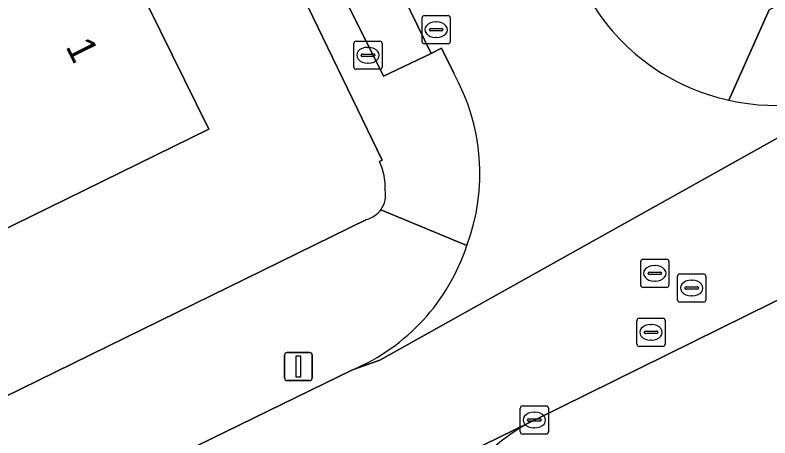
# Model space of a CAD drawing. Extents: x 160455 to 162082, y 388339 to 389736.
# Drawn here: x 160702.52 to 160729.41, y 389039.61 to 389054.65 of the extents above; entities that cross this region are included whole.
import ezdxf

# ---------------------------------------------------------------- set-up
doc = ezdxf.new("R2010")
doc.units = 0
for name, color, linetype in [('IMGEO_Brandkraan', 7, 'Continuous'), ('IMGEO_Erf', 7, 'Continuous'), ('IMGEO_Kolk', 7, 'Continuous'), ('IMGEO_Lichtmast', 7, 'Continuous'), ('IMGEO_Pand', 7, 'Continuous'), ('IMGEO_Pand_nummerreeks', 7, 'Continuous'), ('IMGEO_Parkeervlak_open', 7, 'Continuous'), ('IMGEO_Rijbaan_lokaal_gesloten', 7, 'Continuous'), ('IMGEO_Rioolput', 7, 'Continuous'), ('IMGEO_Terreindeel_halfverhard', 7, 'Continuous'), ('IMGEO_Voetpad_open', 7, 'Continuous')]:
    doc.layers.add(name, color=color, linetype=linetype)

msp = doc.modelspace()

# ---------------------------------------------------------------- linework, layer by layer
at = {"layer": 'IMGEO_Brandkraan'}
for p, q in [((160714.662, 389053.722), (160715.514, 389053.722)), ((160714.587, 389052.796), (160714.587, 389053.648)), ((160715.075, 389053.502), (160715.1, 389053.502)), ((160715.588, 389053.648), (160715.588, 389052.796)), ((160714.846, 389053.216), (160714.846, 389053.228)), ((160715.284, 389053.179), (160714.886, 389053.179)), ((160714.889, 389053.265), (160715.287, 389053.265)), ((160715.33, 389053.228), (160715.33, 389053.216)), ((160715.098, 389052.942), (160715.073, 389052.942)), ((160715.514, 389052.722), (160714.662, 389052.722))]:
    msp.add_line(p, q, dxfattribs=at)
for points in [[(160714.662, 389053.722), (160715.514, 389053.722)], [(160714.587, 389052.796), (160714.587, 389053.648)], [(160715.588, 389053.648), (160715.588, 389052.796)], [(160715.514, 389052.722), (160714.662, 389052.722)]]:
    msp.add_lwpolyline(points, dxfattribs=at)
for centre, radius, start, end in [((160714.664, 389053.646), 0.0765, 91.552, 178.448), ((160714.664, 389053.646), 0.0765, 91.552, 178.448), ((160715.512, 389053.646), 0.0765, 1.552, 88.448), ((160715.512, 389053.646), 0.0765, 1.552, 88.448), ((160714.886, 389053.225), 0.0403, 85.8775, 175.7526), ((160714.883, 389053.215), 0.0366, 178.938, 274.7102), ((160715.287, 389053.222), 0.043, 264.8664, 352.4533), ((160715.291, 389053.227), 0.0386, 1.7309, 96.639), ((160714.664, 389052.798), 0.0765, 181.552, 268.448), ((160714.664, 389052.798), 0.0765, 181.552, 268.448), ((160715.512, 389052.798), 0.0765, 271.552, 358.448), ((160715.512, 389052.798), 0.0765, 271.552, 358.448)]:
    msp.add_arc(centre, radius, start, end, dxfattribs=at)
for centre, major_axis, ratio, start_param, end_param in [((160715.074, 389053.222), (-0.387, 0.002), 0.722429, 4.712389, 7.853982), ((160715.099, 389053.222), (-0.39, 0.002), 0.717154, 1.570796, 4.712389)]:
    msp.add_ellipse(centre, major_axis=major_axis, ratio=ratio, start_param=start_param, end_param=end_param, dxfattribs=at)
at = {"layer": 'IMGEO_Erf'}
for points in [[(160631.304, 389134.452), (160635.49, 389126.227), (160661.981, 389074.172), (160677.134, 389044.454), (160698.752, 389039.86), (160699.042, 389039.553), (160715.037, 389047.378)], [(160715.497, 389049.443), (160715.59, 389049.493), (160705.696, 389069.922), (160703.712, 389073.937), (160701.581, 389078.055), (160687.433, 389104.792)]]:
    msp.add_lwpolyline(points, dxfattribs=at)
msp.add_lwpolyline([(160700.731, 389056.893), (160705.219, 389059.096), (160707.239, 389054.997), (160709.412, 389050.587), (160701.805, 389046.867), (160700.23, 389050.075), (160698.85, 389049.397), (160697.83, 389051.476), (160698.313, 389051.713), (160696.734, 389054.93)], close=True, dxfattribs=at)
for centre, radius, start, end in [((160713.47, 389048.508), 2.232, 357.956, 24.7724), ((160714.814, 389048.256), 0.903, 324.0036, 10.9733), ((160714.809, 389048.257), 0.908, 284.5423, 324.1294)]:
    msp.add_arc(centre, radius, start, end, dxfattribs=at)
at = {"layer": 'IMGEO_Kolk'}
for p, q in [((160717.016, 389053.705), (160717.016, 389054.557)), ((160717.091, 389054.631), (160717.943, 389054.631)), ((160718.017, 389054.557), (160718.017, 389053.705)), ((160717.504, 389054.411), (160717.529, 389054.411)), ((160717.275, 389054.125), (160717.275, 389054.137)), ((160717.713, 389054.088), (160717.315, 389054.088)), ((160717.318, 389054.174), (160717.716, 389054.174)), ((160717.759, 389054.137), (160717.759, 389054.125)), ((160717.527, 389053.851), (160717.502, 389053.851)), ((160717.943, 389053.631), (160717.091, 389053.631)), ((160720.515, 389039.815), (160720.515, 389040.667)), ((160720.59, 389040.741), (160721.442, 389040.741)), ((160721.516, 389040.667), (160721.516, 389039.815)), ((160720.817, 389040.284), (160721.215, 389040.284)), ((160721.003, 389040.521), (160721.028, 389040.521)), ((160720.774, 389040.235), (160720.774, 389040.247)), ((160721.212, 389040.198), (160720.814, 389040.198)), ((160721.258, 389040.247), (160721.258, 389040.235)), ((160721.442, 389039.741), (160720.59, 389039.741)), ((160721.026, 389039.961), (160721.001, 389039.961))]:
    msp.add_line(p, q, dxfattribs=at)
for points in [[(160717.016, 389053.705), (160717.016, 389054.557)], [(160717.091, 389054.631), (160717.943, 389054.631)], [(160718.017, 389054.557), (160718.017, 389053.705)], [(160717.943, 389053.631), (160717.091, 389053.631)], [(160720.515, 389039.815), (160720.515, 389040.667)], [(160720.59, 389040.741), (160721.442, 389040.741)], [(160721.516, 389040.667), (160721.516, 389039.815)], [(160721.442, 389039.741), (160720.59, 389039.741)]]:
    msp.add_lwpolyline(points, dxfattribs=at)
for centre, radius, start, end in [((160717.093, 389054.555), 0.0765, 91.552, 178.448), ((160717.093, 389054.555), 0.0765, 91.552, 178.448), ((160717.941, 389054.555), 0.0765, 1.552, 88.448), ((160717.941, 389054.555), 0.0765, 1.552, 88.448), ((160717.315, 389054.134), 0.0403, 85.8775, 175.7526), ((160717.312, 389054.124), 0.0366, 178.938, 274.7102), ((160717.716, 389054.131), 0.043, 264.8664, 352.4533), ((160717.72, 389054.136), 0.0386, 1.7309, 96.639), ((160717.093, 389053.707), 0.0765, 181.552, 268.448), ((160717.093, 389053.707), 0.0765, 181.552, 268.448), ((160717.941, 389053.707), 0.0765, 271.552, 358.448), ((160717.941, 389053.707), 0.0765, 271.552, 358.448), ((160720.592, 389040.665), 0.0765, 91.552, 178.448), ((160720.592, 389040.665), 0.0765, 91.552, 178.448), ((160721.44, 389040.665), 0.0765, 1.552, 88.448), ((160721.44, 389040.665), 0.0765, 1.552, 88.448), ((160720.814, 389040.244), 0.0403, 85.8775, 175.7526), ((160721.219, 389040.246), 0.0386, 1.7309, 96.639), ((160720.811, 389040.234), 0.0366, 178.938, 274.7102), ((160721.215, 389040.241), 0.043, 264.8664, 352.4533), ((160720.592, 389039.817), 0.0765, 181.552, 268.448), ((160720.592, 389039.817), 0.0765, 181.552, 268.448), ((160721.44, 389039.817), 0.0765, 271.552, 358.448), ((160721.44, 389039.817), 0.0765, 271.552, 358.448)]:
    msp.add_arc(centre, radius, start, end, dxfattribs=at)
for centre, major_axis, ratio, start_param, end_param in [((160717.503, 389054.131), (-0.387, 0.002), 0.722429, 4.712389, 7.853982), ((160717.528, 389054.131), (-0.39, 0.002), 0.717154, 1.570796, 4.712389), ((160721.002, 389040.241), (-0.387, 0.002), 0.722429, 4.712389, 7.853982), ((160721.027, 389040.241), (-0.39, 0.002), 0.717154, 1.570796, 4.712389)]:
    msp.add_ellipse(centre, major_axis=major_axis, ratio=ratio, start_param=start_param, end_param=end_param, dxfattribs=at)
at = {"layer": 'IMGEO_Lichtmast'}
for p, q in [((160712.113, 389041.745), (160712.113, 389042.545)), ((160712.113, 389042.545), (160712.113, 389041.745)), ((160712.213, 389042.645), (160713.003, 389042.645)), ((160713.003, 389042.645), (160712.213, 389042.645)), ((160713.103, 389042.545), (160713.103, 389041.745)), ((160713.103, 389041.745), (160713.103, 389042.545)), ((160713.003, 389041.645), (160712.213, 389041.645)), ((160712.213, 389041.645), (160713.003, 389041.645))]:
    msp.add_line(p, q, dxfattribs=at)
msp.add_lwpolyline([(160712.533, 389042.52), (160712.683, 389042.52), (160712.683, 389041.77), (160712.533, 389041.77), (160712.533, 389042.52)], dxfattribs=at)
for centre, start, end in [((160712.213, 389042.545), 90, 180), ((160712.213, 389042.545), 90, 180), ((160713.003, 389042.545), 0, 90), ((160713.003, 389042.545), 360, 90), ((160712.213, 389041.745), 180, 270), ((160712.213, 389041.745), 180, 270), ((160713.003, 389041.745), 270, 0), ((160713.003, 389041.745), 270, 0)]:
    msp.add_arc(centre, 0.1, start, end, dxfattribs=at)
at = {"layer": 'IMGEO_Pand'}
msp.add_lwpolyline([(160707.239, 389054.997), (160705.219, 389059.096), (160700.731, 389056.893), (160696.734, 389054.93), (160698.313, 389051.713), (160697.83, 389051.476), (160698.85, 389049.397), (160700.23, 389050.075), (160701.805, 389046.867), (160709.412, 389050.587)], close=True, dxfattribs=at)
at = {"layer": 'IMGEO_Parkeervlak_open'}
msp.add_lwpolyline([(160712.953, 389062.269), (160711.199, 389061.393), (160715.639, 389052.478), (160717.338, 389053.28)], close=True, dxfattribs=at)
at = {"layer": 'IMGEO_Rijbaan_lokaal_gesloten'}
for points in [[(160677.483, 389130.318), (160681.399, 389122.914), (160684.135, 389117.759), (160685.776, 389114.667), (160686.111, 389114.036), (160689.973, 389106.689), (160690.278, 389106.114), (160691.923, 389103.017), (160696.121, 389095.113), (160697.262, 389092.96), (160698.893, 389089.881), (160702.17, 389083.695), (160705.064, 389078.212), (160705.723, 389076.964), (160706.64, 389075.087), (160708.736, 389070.801), (160711.41, 389065.397), (160712.595, 389063.003), (160712.953, 389062.269), (160717.338, 389053.28), (160717.707, 389053.473), (160718.144, 389052.583)], [(160714.541, 389042.026), (160715.509, 389042.373), (160733.133, 389052.205), (160733.364, 389052.405)], [(160733.133, 389052.205), (160715.509, 389042.373), (160714.541, 389042.026), (160702.958, 389036.375)], [(160703.377, 389031.619), (160720.813, 389040.138), (160721.015, 389040.241), (160730.422, 389044.87)], [(160720.813, 389040.138), (160703.377, 389031.619)]]:
    msp.add_lwpolyline(points, dxfattribs=at)
for centre, radius, start, end in [((160729.566, 389059.084), 7.636, 210.3784, 257.7317), ((160711.704, 389049.006), 7.367, 339.7023, 29.045), ((160729.625, 389059.133), 7.697, 257.3756, 299.0621), ((160711.686, 389048.739), 7.295, 293.0371, 341.7208), ((160724.652, 389033.315), 7.829, 119.3678, 207.8916)]:
    msp.add_arc(centre, radius, start, end, dxfattribs=at)
at = {"layer": 'IMGEO_Rioolput'}
for p, q in [((160724.881, 389045.962), (160725.733, 389045.962)), ((160724.806, 389045.036), (160724.806, 389045.888)), ((160725.294, 389045.742), (160725.319, 389045.742)), ((160725.807, 389045.888), (160725.807, 389045.036)), ((160725.065, 389045.456), (160725.065, 389045.468)), ((160725.503, 389045.419), (160725.105, 389045.419)), ((160725.108, 389045.505), (160725.506, 389045.505)), ((160725.549, 389045.468), (160725.549, 389045.456)), ((160726.194, 389045.438), (160727.046, 389045.438)), ((160725.317, 389045.182), (160725.292, 389045.182)), ((160726.119, 389044.512), (160726.119, 389045.364)), ((160726.607, 389045.218), (160726.632, 389045.218)), ((160727.12, 389045.364), (160727.12, 389044.512)), ((160725.733, 389044.962), (160724.881, 389044.962)), ((160726.378, 389044.932), (160726.378, 389044.944)), ((160726.816, 389044.895), (160726.418, 389044.895)), ((160726.421, 389044.981), (160726.819, 389044.981)), ((160726.862, 389044.944), (160726.862, 389044.932)), ((160726.63, 389044.658), (160726.605, 389044.658)), ((160727.046, 389044.438), (160726.194, 389044.438)), ((160724.671, 389042.936), (160724.671, 389043.788)), ((160724.746, 389043.862), (160725.598, 389043.862)), ((160725.672, 389043.788), (160725.672, 389042.936)), ((160725.159, 389043.642), (160725.184, 389043.642)), ((160724.93, 389043.356), (160724.93, 389043.368)), ((160725.368, 389043.319), (160724.97, 389043.319)), ((160724.973, 389043.405), (160725.371, 389043.405)), ((160725.414, 389043.368), (160725.414, 389043.356)), ((160725.182, 389043.082), (160725.157, 389043.082)), ((160725.598, 389042.862), (160724.746, 389042.862))]:
    msp.add_line(p, q, dxfattribs=at)
for points in [[(160724.881, 389045.962), (160725.733, 389045.962)], [(160724.806, 389045.036), (160724.806, 389045.888)], [(160725.807, 389045.888), (160725.807, 389045.036)], [(160726.194, 389045.438), (160727.046, 389045.438)], [(160726.119, 389044.512), (160726.119, 389045.364)], [(160727.12, 389045.364), (160727.12, 389044.512)], [(160725.733, 389044.962), (160724.881, 389044.962)], [(160727.046, 389044.438), (160726.194, 389044.438)], [(160724.671, 389042.936), (160724.671, 389043.788)], [(160724.746, 389043.862), (160725.598, 389043.862)], [(160725.672, 389043.788), (160725.672, 389042.936)], [(160725.598, 389042.862), (160724.746, 389042.862)]]:
    msp.add_lwpolyline(points, dxfattribs=at)
for centre, radius, start, end in [((160724.883, 389045.886), 0.0765, 91.552, 178.448), ((160724.883, 389045.886), 0.0765, 91.552, 178.448), ((160725.731, 389045.886), 0.0765, 1.552, 88.448), ((160725.731, 389045.886), 0.0765, 1.552, 88.448), ((160725.105, 389045.465), 0.0403, 85.8775, 175.7526), ((160725.102, 389045.455), 0.0366, 178.938, 274.7102), ((160725.506, 389045.462), 0.043, 264.8664, 352.4533), ((160725.51, 389045.467), 0.0386, 1.7309, 96.639), ((160726.196, 389045.362), 0.0765, 91.552, 178.448), ((160726.196, 389045.362), 0.0765, 91.552, 178.448), ((160727.044, 389045.362), 0.0765, 1.552, 88.448), ((160727.044, 389045.362), 0.0765, 1.552, 88.448), ((160724.883, 389045.038), 0.0765, 181.552, 268.448), ((160724.883, 389045.038), 0.0765, 181.552, 268.448), ((160725.731, 389045.038), 0.0765, 271.552, 358.448), ((160725.731, 389045.038), 0.0765, 271.552, 358.448), ((160726.418, 389044.941), 0.0403, 85.8775, 175.7526), ((160726.415, 389044.931), 0.0366, 178.938, 274.7102), ((160726.819, 389044.938), 0.043, 264.8664, 352.4533), ((160726.823, 389044.943), 0.0386, 1.7309, 96.639), ((160726.196, 389044.514), 0.0765, 181.552, 268.448), ((160726.196, 389044.514), 0.0765, 181.552, 268.448), ((160727.044, 389044.514), 0.0765, 271.552, 358.448), ((160727.044, 389044.514), 0.0765, 271.552, 358.448), ((160724.748, 389043.786), 0.0765, 91.552, 178.448), ((160724.748, 389043.786), 0.0765, 91.552, 178.448), ((160725.596, 389043.786), 0.0765, 1.552, 88.448), ((160725.596, 389043.786), 0.0765, 1.552, 88.448), ((160724.97, 389043.365), 0.0403, 85.8775, 175.7526), ((160724.967, 389043.355), 0.0366, 178.938, 274.7102), ((160725.371, 389043.362), 0.043, 264.8664, 352.4533), ((160725.375, 389043.367), 0.0386, 1.7309, 96.639), ((160724.748, 389042.938), 0.0765, 181.552, 268.448), ((160724.748, 389042.938), 0.0765, 181.552, 268.448), ((160725.596, 389042.938), 0.0765, 271.552, 358.448), ((160725.596, 389042.938), 0.0765, 271.552, 358.448)]:
    msp.add_arc(centre, radius, start, end, dxfattribs=at)
for centre, major_axis, ratio, start_param, end_param in [((160725.293, 389045.462), (-0.387, 0.002), 0.722429, 4.712389, 7.853982), ((160725.318, 389045.462), (-0.39, 0.002), 0.717154, 1.570796, 4.712389), ((160726.606, 389044.938), (-0.387, 0.002), 0.722429, 4.712389, 7.853982), ((160726.631, 389044.938), (-0.39, 0.002), 0.717154, 1.570796, 4.712389), ((160725.158, 389043.362), (-0.387, 0.002), 0.722429, 4.712389, 7.853982), ((160725.183, 389043.362), (-0.39, 0.002), 0.717154, 1.570796, 4.712389)]:
    msp.add_ellipse(centre, major_axis=major_axis, ratio=ratio, start_param=start_param, end_param=end_param, dxfattribs=at)
at = {"layer": 'IMGEO_Terreindeel_halfverhard'}
msp.add_lwpolyline([(160730.639, 389044.958), (160730.422, 389044.87), (160721.015, 389040.241), (160720.813, 389040.138)], dxfattribs=at)
msp.add_arc((160724.652, 389033.315), 7.829, 119.3678, 207.8916, dxfattribs=at)
at = {"layer": 'IMGEO_Voetpad_open'}
for points in [[(160654.014, 389168.158), (160653.854, 389168.079), (160655.393, 389165.23), (160655.489, 389165.053), (160665.928, 389145.4), (160673.051, 389131.978), (160687.433, 389104.792), (160701.581, 389078.055), (160703.712, 389073.937), (160705.696, 389069.922), (160715.59, 389049.493), (160715.497, 389049.443)], [(160718.144, 389052.583), (160717.707, 389053.473), (160717.338, 389053.28), (160715.639, 389052.478), (160711.199, 389061.393), (160709.663, 389064.517), (160704.911, 389074.21), (160703.333, 389077.308), (160697.171, 389088.966), (160695.556, 389092.056), (160690.236, 389102.105), (160688.598, 389105.17), (160684.057, 389113.77)], [(160781.823, 389080.504), (160729.384, 389054.841), (160727.943, 389051.622)], [(160727.943, 389051.622), (160729.384, 389054.841)], [(160718.613, 389046.451), (160715.545, 389047.725)], [(160715.545, 389047.725), (160718.613, 389046.451)], [(160715.037, 389047.378), (160699.042, 389039.553), (160701.076, 389035.437), (160702.958, 389036.375), (160714.541, 389042.026)]]:
    msp.add_lwpolyline(points, dxfattribs=at)
for centre, radius, start, end in [((160729.566, 389059.084), 7.636, 210.3784, 257.7317), ((160711.704, 389049.006), 7.367, 339.7023, 29.045), ((160729.625, 389059.133), 7.697, 257.3756, 299.0621), ((160713.47, 389048.508), 2.232, 357.956, 24.7724), ((160714.814, 389048.256), 0.903, 324.0036, 10.9733), ((160714.809, 389048.257), 0.908, 284.5423, 324.1294), ((160711.686, 389048.739), 7.295, 293.0371, 341.7208)]:
    msp.add_arc(centre, radius, start, end, dxfattribs=at)

# ---------------------------------------------------------------- texts
at = {"layer": 'IMGEO_Pand_nummerreeks'}
msp.add_text('1', height=1, rotation=296.2328, dxfattribs=at).set_placement((160704.302, 389053.537))

doc.saveas('drawing.dxf')
